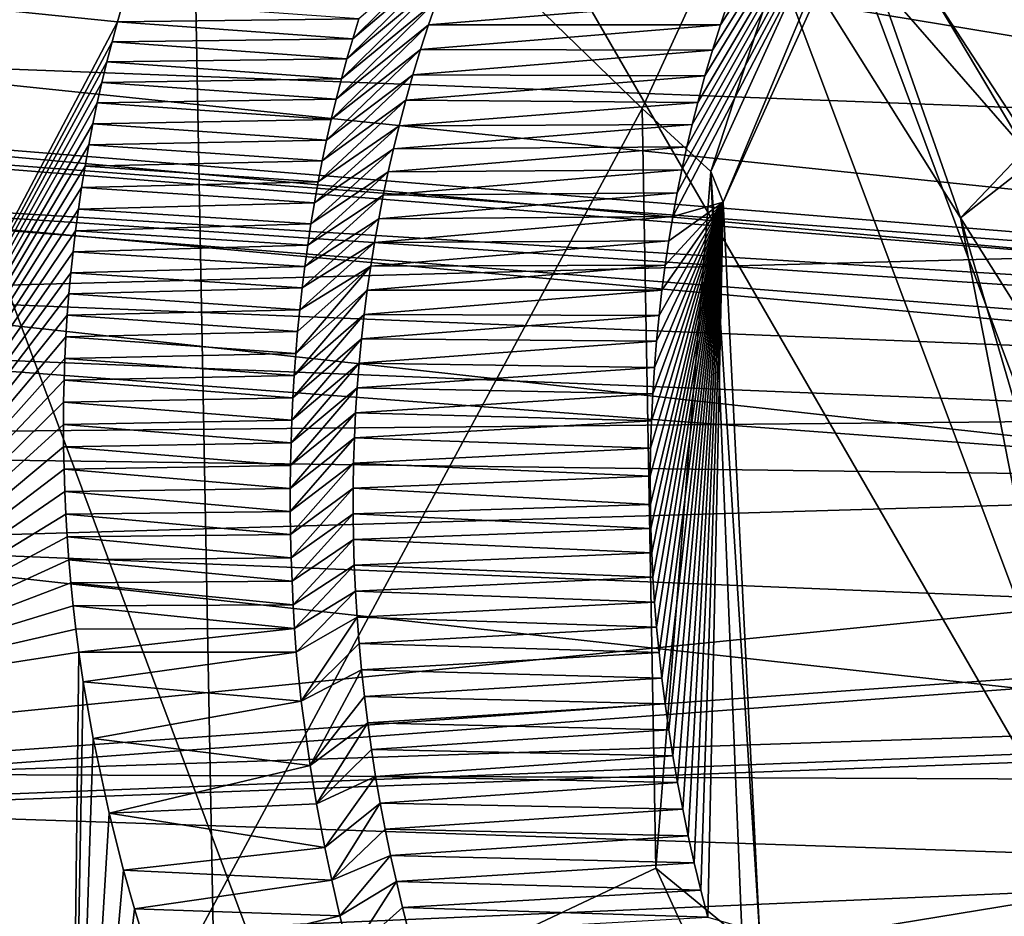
# Model space of a CAD drawing. Header units: metres. Extents: x -150 to 307, y -550 to 84.
# Tile 434 of 656: x 188.22 to 189.67, y 20.77 to 22.09. Entities that reach past the tile are written whole.
import ezdxf

# ---------------------------------------------------------------- set-up
doc = ezdxf.new("R2010")
doc.units = ezdxf.units.M
doc.layers.add('solid_26006363', color=7, linetype='CONTINUOUS')

msp = doc.modelspace()

# ---------------------------------------------------------------- linework, layer by layer
at = {"layer": 'solid_26006363'}
for points in [[(194.786896, 17.972216, 912.335938), (185.636642, 32.029537, 901.181458), (191.749893, 36.108906, 906.628174)], [(191.723465, 15.818817, 909.606506), (180.753494, 25.859917, 896.954285), (185.636642, 32.029537, 901.181458)], [(194.786896, 17.972216, 912.335938), (191.723465, 15.818817, 909.606506), (185.636642, 32.029537, 901.181458)], [(186.183899, 27.089844, 878.629822), (190.250336, 20.048107, 880.31073), (187.023239, 28.689354, 879.487061)], [(190.109253, 23.060654, 880.66748), (187.023239, 28.689354, 879.487061), (190.250336, 20.048107, 880.31073)], [(188.463837, 22.901747, 908.308228), (184.543686, 27.26539, 903.988281), (184.930023, 20.402122, 905.315735)], [(186.183899, 27.089844, 878.629822), (189.440094, 18.377512, 879.483643), (190.250336, 20.048107, 880.31073)], [(187.989471, 20.977989, 878.834778), (189.440094, 18.377512, 879.483643), (186.183899, 27.089844, 878.629822)], [(189.270172, 26.170961, 878.739319), (191.168488, 22.554396, 879.487854), (191.464935, 19.865778, 879.301697)], [(189.374481, 23.009598, 878.282227), (189.270172, 26.170961, 878.739319), (191.464935, 19.865778, 879.301697)], [(189.133835, 12.746095, 907.299255), (181.84285, 19.517756, 899.064392), (180.753494, 25.859917, 896.954285)], [(191.723465, 15.818817, 909.606506), (189.133835, 12.746095, 907.299255), (180.753494, 25.859917, 896.954285)], [(186.240326, 24.769381, 870.417603), (188.321838, 20.444586, 871.034668), (184.185074, 23.465725, 868.890076)], [(189.137253, 21.960405, 871.836487), (188.321838, 20.444586, 871.034668), (186.240326, 24.769381, 870.417603)], [(189.585205, 22.93392, 872.300964), (189.137253, 21.960405, 871.836487), (186.240326, 24.769381, 870.417603)], [(188.321838, 20.444586, 871.034668), (186.786972, 18.07247, 869.603333), (184.185074, 23.465725, 868.890076)], [(188.463837, 22.901747, 908.308228), (188.67836, 11.459098, 909.62439), (192.022217, 23.395798, 911.506104)], [(188.67836, 11.459098, 909.62439), (191.983353, 11.708065, 912.601074), (192.022217, 23.395798, 911.506104)], [(189.13118, 23.125561, 875.061523), (187.84581, 22.032446, 874.004639), (188.681396, 22.73984, 874.690002)], [(189.13118, 23.125561, 875.061523), (189.033325, 23.11701, 874.993042), (187.84581, 22.032446, 874.004639)], [(189.033325, 23.11701, 874.993042), (188.922531, 23.097872, 874.914001), (187.84581, 22.032446, 874.004639)], [(188.922531, 23.097872, 874.914001), (188.797562, 23.064043, 874.822998), (187.84581, 22.032446, 874.004639)], [(188.797562, 23.064043, 874.822998), (187.9776, 22.349081, 874.146606), (187.84581, 22.032446, 874.004639)], [(189.796494, 22.400614, 878.482666), (189.374481, 23.009598, 878.282227), (191.464935, 19.865778, 879.301697)], [(189.23851, 21.86775, 871.951294), (189.137253, 21.960405, 871.836487), (189.585205, 22.93392, 872.300964)], [(189.670959, 22.816437, 872.405823), (189.23851, 21.86775, 871.951294), (189.585205, 22.93392, 872.300964)], [(188.463837, 22.901747, 908.308228), (184.930023, 20.402122, 905.315735), (185.202988, 13.583079, 906.254822)], [(188.463837, 22.901747, 908.308228), (185.202988, 13.583079, 906.254822), (188.67836, 11.459098, 909.62439)], [(189.136292, 22.549051, 877.531433), (189.15979, 22.810457, 878.003723), (189.702667, 21.899725, 878.218323)], [(189.702667, 21.899725, 878.218323), (189.15979, 22.810457, 878.003723), (189.796494, 22.400614, 878.482666)], [(189.257065, 21.822248, 872.098572), (189.23851, 21.86775, 871.951294), (189.670959, 22.816437, 872.405823)], [(189.666046, 22.727116, 872.532715), (189.257065, 21.822248, 872.098572), (189.670959, 22.816437, 872.405823)], [(188.681396, 22.73984, 874.690002), (188.108765, 22.0534, 874.186523), (187.18602, 22.508881, 875.724487)], [(187.770554, 21.688688, 873.896606), (188.108765, 22.0534, 874.186523), (188.681396, 22.73984, 874.690002)], [(187.84581, 22.032446, 874.004639), (187.770554, 21.688688, 873.896606), (188.681396, 22.73984, 874.690002)], [(189.1828, 21.800932, 872.261353), (189.257065, 21.822248, 872.098572), (189.666046, 22.727116, 872.532715)], [(189.189209, 21.83585, 872.272034), (189.1828, 21.800932, 872.261353), (189.666046, 22.727116, 872.532715)], [(189.196106, 21.870157, 872.282898), (189.189209, 21.83585, 872.272034), (189.666046, 22.727116, 872.532715)], [(189.203445, 21.903854, 872.294006), (189.196106, 21.870157, 872.282898), (189.666046, 22.727116, 872.532715)], [(189.211227, 21.936939, 872.305237), (189.203445, 21.903854, 872.294006), (189.666046, 22.727116, 872.532715)], [(189.219421, 21.969414, 872.316589), (189.211227, 21.936939, 872.305237), (189.666046, 22.727116, 872.532715)], [(189.230026, 22.008543, 872.330811), (189.219421, 21.969414, 872.316589), (189.666046, 22.727116, 872.532715)], [(189.241196, 22.046743, 872.345154), (189.230026, 22.008543, 872.330811), (189.666046, 22.727116, 872.532715)], [(189.252884, 22.084021, 872.359741), (189.241196, 22.046743, 872.345154), (189.666046, 22.727116, 872.532715)], [(189.26506, 22.12038, 872.374451), (189.252884, 22.084021, 872.359741), (189.666046, 22.727116, 872.532715)], [(189.136292, 22.549051, 877.531433), (189.702667, 21.899725, 878.218323), (189.606934, 21.799042, 877.696167)], [(189.136292, 22.549051, 877.531433), (189.606934, 21.799042, 877.696167), (189.405594, 22.37542, 877.105713)], [(189.606934, 21.799042, 877.696167), (189.722107, 21.889111, 877.210571), (189.405594, 22.37542, 877.105713)], [(190.385666, 22.26572, 875.792542), (189.405594, 22.37542, 877.105713), (189.722107, 21.889111, 877.210571)], [(190.517471, 21.929794, 871.469116), (187.84581, 22.032446, 874.004639), (187.9776, 22.349081, 874.146606)], [(190.580658, 22.083094, 871.534546), (190.517471, 21.929794, 871.469116), (187.9776, 22.349081, 874.146606)], [(190.726288, 22.327648, 871.671875), (190.580658, 22.083094, 871.534546), (187.9776, 22.349081, 874.146606)], [(188.71022, 22.063383, 872.783325), (188.861816, 22.192112, 872.907288), (188.876389, 22.22751, 872.923035)], [(188.719131, 22.092636, 872.794189), (188.71022, 22.063383, 872.783325), (188.876389, 22.22751, 872.923035)], [(188.701721, 22.033901, 872.772705), (188.847931, 22.156391, 872.891968), (188.861816, 22.192112, 872.907288)], [(188.71022, 22.063383, 872.783325), (188.701721, 22.033901, 872.772705), (188.861816, 22.192112, 872.907288)], [(188.693619, 22.004196, 872.762329), (188.834763, 22.120481, 872.877136), (188.847931, 22.156391, 872.891968)], [(188.701721, 22.033901, 872.772705), (188.693619, 22.004196, 872.762329), (188.847931, 22.156391, 872.891968)], [(187.917557, 22.134352, 873.448792), (187.833557, 21.084726, 873.198303), (188.36322, 22.088457, 873.169067)], [(187.917557, 22.134352, 873.448792), (188.36322, 22.088457, 873.169067), (188.371689, 22.117659, 873.180847)], [(188.36322, 22.088457, 873.169067), (188.719131, 22.092636, 872.794189), (188.371689, 22.117659, 873.180847)], [(188.685928, 21.97427, 872.752136), (188.82225, 22.084209, 872.862671), (188.834763, 22.120481, 872.877136)], [(188.693619, 22.004196, 872.762329), (188.685928, 21.97427, 872.752136), (188.834763, 22.120481, 872.877136)], [(188.834763, 22.120481, 872.877136), (188.82225, 22.084209, 872.862671), (189.26506, 22.12038, 872.374451)], [(188.82225, 22.084209, 872.862671), (189.252884, 22.084021, 872.359741), (189.26506, 22.12038, 872.374451)], [(188.355148, 22.058954, 873.15741), (188.36322, 22.088457, 873.169067), (187.833557, 21.084726, 873.198303)], [(188.355148, 22.058954, 873.15741), (188.71022, 22.063383, 872.783325), (188.36322, 22.088457, 873.169067)], [(188.36322, 22.088457, 873.169067), (188.71022, 22.063383, 872.783325), (188.719131, 22.092636, 872.794189)], [(188.678635, 21.94413, 872.742249), (188.810364, 22.047493, 872.848572), (188.82225, 22.084209, 872.862671)], [(188.685928, 21.97427, 872.752136), (188.678635, 21.94413, 872.742249), (188.82225, 22.084209, 872.862671)], [(188.82225, 22.084209, 872.862671), (188.810364, 22.047493, 872.848572), (189.252884, 22.084021, 872.359741)], [(188.810364, 22.047493, 872.848572), (189.241196, 22.046743, 872.345154), (189.252884, 22.084021, 872.359741)], [(188.347473, 22.029146, 873.145996), (188.355148, 22.058954, 873.15741), (187.833557, 21.084726, 873.198303)], [(188.347473, 22.029146, 873.145996), (188.701721, 22.033901, 872.772705), (188.355148, 22.058954, 873.15741)], [(188.355148, 22.058954, 873.15741), (188.701721, 22.033901, 872.772705), (188.71022, 22.063383, 872.783325)], [(188.671768, 21.913778, 872.732605), (188.799103, 22.010357, 872.834839), (188.810364, 22.047493, 872.848572)], [(188.678635, 21.94413, 872.742249), (188.671768, 21.913778, 872.732605), (188.810364, 22.047493, 872.848572)], [(188.810364, 22.047493, 872.848572), (188.799103, 22.010357, 872.834839), (189.241196, 22.046743, 872.345154)], [(188.799103, 22.010357, 872.834839), (189.230026, 22.008543, 872.330811), (189.241196, 22.046743, 872.345154)], [(190.466995, 21.759724, 871.410828), (187.770554, 21.688688, 873.896606), (187.84581, 22.032446, 874.004639)], [(188.34021, 21.999039, 873.134705), (188.347473, 22.029146, 873.145996), (187.833557, 21.084726, 873.198303)], [(190.517471, 21.929794, 871.469116), (190.466995, 21.759724, 871.410828), (187.84581, 22.032446, 874.004639)], [(188.34021, 21.999039, 873.134705), (188.693619, 22.004196, 872.762329), (188.347473, 22.029146, 873.145996)], [(188.347473, 22.029146, 873.145996), (188.693619, 22.004196, 872.762329), (188.701721, 22.033901, 872.772705)], [(188.333359, 21.96863, 873.123596), (188.34021, 21.999039, 873.134705), (187.833557, 21.084726, 873.198303)], [(188.333359, 21.96863, 873.123596), (188.685928, 21.97427, 872.752136), (188.34021, 21.999039, 873.134705)], [(188.34021, 21.999039, 873.134705), (188.685928, 21.97427, 872.752136), (188.693619, 22.004196, 872.762329)], [(188.665314, 21.883219, 872.723145), (188.788498, 21.972828, 872.821411), (188.799103, 22.010357, 872.834839)], [(188.671768, 21.913778, 872.732605), (188.665314, 21.883219, 872.723145), (188.799103, 22.010357, 872.834839)], [(188.799103, 22.010357, 872.834839), (188.788498, 21.972828, 872.821411), (189.230026, 22.008543, 872.330811)], [(188.788498, 21.972828, 872.821411), (189.219421, 21.969414, 872.316589), (189.230026, 22.008543, 872.330811)], [(191.689835, 21.592093, 872.2146), (186.825394, 21.980879, 878.185974), (186.640244, 21.902527, 878.046143)], [(191.81337, 21.60519, 872.324707), (187.212692, 21.979443, 878.452881), (186.825394, 21.980879, 878.185974)], [(191.81337, 21.60519, 872.324707), (186.825394, 21.980879, 878.185974), (191.689835, 21.592093, 872.2146)], [(191.936584, 21.549231, 872.434448), (187.495773, 21.845873, 878.627441), (187.212692, 21.979443, 878.452881)], [(191.936584, 21.549231, 872.434448), (187.212692, 21.979443, 878.452881), (191.81337, 21.60519, 872.324707)], [(188.326935, 21.937923, 873.112671), (188.333359, 21.96863, 873.123596), (187.833557, 21.084726, 873.198303)], [(188.326935, 21.937923, 873.112671), (188.678635, 21.94413, 872.742249), (188.333359, 21.96863, 873.123596)], [(188.333359, 21.96863, 873.123596), (188.678635, 21.94413, 872.742249), (188.685928, 21.97427, 872.752136)], [(188.659302, 21.852459, 872.713989), (188.778534, 21.93494, 872.808411), (188.788498, 21.972828, 872.821411)], [(188.665314, 21.883219, 872.723145), (188.659302, 21.852459, 872.713989), (188.788498, 21.972828, 872.821411)], [(188.788498, 21.972828, 872.821411), (188.778534, 21.93494, 872.808411), (189.219421, 21.969414, 872.316589)], [(188.778534, 21.93494, 872.808411), (189.211227, 21.936939, 872.305237), (189.219421, 21.969414, 872.316589)], [(189.137253, 21.960405, 871.836487), (189.157654, 20.839546, 871.666748), (188.321838, 20.444586, 871.034668)], [(189.23851, 21.86775, 871.951294), (189.157654, 20.839546, 871.666748), (189.137253, 21.960405, 871.836487)], [(188.326935, 21.937923, 873.112671), (188.671768, 21.913778, 872.732605), (188.678635, 21.94413, 872.742249)], [(188.320923, 21.906921, 873.101929), (188.326935, 21.937923, 873.112671), (187.833557, 21.084726, 873.198303)], [(188.320923, 21.906921, 873.101929), (188.671768, 21.913778, 872.732605), (188.326935, 21.937923, 873.112671)], [(188.653702, 21.821499, 872.705139), (188.770248, 21.900988, 872.797241), (188.778534, 21.93494, 872.808411)], [(188.659302, 21.852459, 872.713989), (188.653702, 21.821499, 872.705139), (188.778534, 21.93494, 872.808411)], [(188.770248, 21.900988, 872.797241), (189.203445, 21.903854, 872.294006), (189.211227, 21.936939, 872.305237)], [(188.778534, 21.93494, 872.808411), (188.770248, 21.900988, 872.797241), (189.211227, 21.936939, 872.305237)], [(188.320923, 21.906921, 873.101929), (188.665314, 21.883219, 872.723145), (188.671768, 21.913778, 872.732605)], [(191.580093, 21.515879, 872.116821), (186.640244, 21.902527, 878.046143), (186.281372, 21.466637, 877.729004)], [(191.689835, 21.592093, 872.2146), (186.640244, 21.902527, 878.046143), (191.580093, 21.515879, 872.116821)], [(188.315338, 21.875624, 873.091309), (188.320923, 21.906921, 873.101929), (187.833557, 21.084726, 873.198303)], [(188.315338, 21.875624, 873.091309), (188.665314, 21.883219, 872.723145), (188.320923, 21.906921, 873.101929)], [(188.648544, 21.790346, 872.696472), (188.762482, 21.8668, 872.786316), (188.770248, 21.900988, 872.797241)], [(188.653702, 21.821499, 872.705139), (188.648544, 21.790346, 872.696472), (188.770248, 21.900988, 872.797241)], [(188.762482, 21.8668, 872.786316), (189.196106, 21.870157, 872.282898), (189.203445, 21.903854, 872.294006)], [(188.770248, 21.900988, 872.797241), (188.762482, 21.8668, 872.786316), (189.203445, 21.903854, 872.294006)], [(189.606934, 21.799042, 877.696167), (189.702667, 21.899725, 878.218323), (189.884216, 20.851416, 878.163696)], [(188.315338, 21.875624, 873.091309), (188.659302, 21.852459, 872.713989), (188.665314, 21.883219, 872.723145)], [(189.606934, 21.799042, 877.696167), (189.903534, 21.328449, 877.213806), (189.722107, 21.889111, 877.210571)], [(188.310196, 21.844032, 873.080933), (188.315338, 21.875624, 873.091309), (187.833557, 21.084726, 873.198303)], [(188.310196, 21.844032, 873.080933), (188.659302, 21.852459, 872.713989), (188.315338, 21.875624, 873.091309)], [(188.643799, 21.758984, 872.68811), (188.755264, 21.832392, 872.775757), (188.762482, 21.8668, 872.786316)], [(188.648544, 21.790346, 872.696472), (188.643799, 21.758984, 872.68811), (188.762482, 21.8668, 872.786316)], [(188.755264, 21.832392, 872.775757), (189.189209, 21.83585, 872.272034), (189.196106, 21.870157, 872.282898)], [(188.762482, 21.8668, 872.786316), (188.755264, 21.832392, 872.775757), (189.196106, 21.870157, 872.282898)], [(189.23851, 21.86775, 871.951294), (189.284775, 20.73469, 871.784668), (189.157654, 20.839546, 871.666748)], [(189.310699, 20.744852, 871.937378), (189.284775, 20.73469, 871.784668), (189.23851, 21.86775, 871.951294)], [(189.257065, 21.822248, 872.098572), (189.310699, 20.744852, 871.937378), (189.23851, 21.86775, 871.951294)], [(188.310196, 21.844032, 873.080933), (188.653702, 21.821499, 872.705139), (188.659302, 21.852459, 872.713989)], [(192.033295, 21.433649, 872.52063), (187.740067, 21.60745, 878.759399), (187.495773, 21.845873, 878.627441)], [(192.033295, 21.433649, 872.52063), (187.495773, 21.845873, 878.627441), (191.936584, 21.549231, 872.434448)], [(188.305496, 21.812149, 873.07074), (188.310196, 21.844032, 873.080933), (187.833557, 21.084726, 873.198303)], [(188.305496, 21.812149, 873.07074), (188.653702, 21.821499, 872.705139), (188.310196, 21.844032, 873.080933)], [(188.639465, 21.727407, 872.679932), (188.748581, 21.797754, 872.765503), (188.755264, 21.832392, 872.775757)], [(188.643799, 21.758984, 872.68811), (188.639465, 21.727407, 872.679932), (188.755264, 21.832392, 872.775757)], [(188.748581, 21.797754, 872.765503), (189.1828, 21.800932, 872.261353), (189.189209, 21.83585, 872.272034)], [(188.755264, 21.832392, 872.775757), (188.748581, 21.797754, 872.765503), (189.189209, 21.83585, 872.272034)], [(189.149216, 21.417973, 872.168274), (189.149414, 21.376339, 872.160706), (189.257065, 21.822248, 872.098572)], [(189.14975, 21.459013, 872.17627), (189.149216, 21.417973, 872.168274), (189.257065, 21.822248, 872.098572)], [(189.149414, 21.376339, 872.160706), (189.150146, 21.340837, 872.154602), (189.257065, 21.822248, 872.098572)], [(189.150955, 21.499447, 872.18457), (189.14975, 21.459013, 872.17627), (189.257065, 21.822248, 872.098572)], [(189.150146, 21.340837, 872.154602), (189.151428, 21.304943, 872.148804), (189.257065, 21.822248, 872.098572)], [(189.152832, 21.539267, 872.193176), (189.150955, 21.499447, 872.18457), (189.257065, 21.822248, 872.098572)], [(189.151428, 21.304943, 872.148804), (189.153244, 21.268669, 872.143311), (189.257065, 21.822248, 872.098572)], [(189.155365, 21.578485, 872.202087), (189.152832, 21.539267, 872.193176), (189.257065, 21.822248, 872.098572)], [(189.153244, 21.268669, 872.143311), (189.155655, 21.232031, 872.138062), (189.257065, 21.822248, 872.098572)], [(189.158508, 21.617096, 872.211365), (189.155365, 21.578485, 872.202087), (189.257065, 21.822248, 872.098572)], [(189.155655, 21.232031, 872.138062), (189.15863, 21.19504, 872.133179), (189.257065, 21.822248, 872.098572)], [(189.162262, 21.655094, 872.220825), (189.158508, 21.617096, 872.211365), (189.257065, 21.822248, 872.098572)], [(189.15863, 21.19504, 872.133179), (189.162201, 21.157711, 872.128601), (189.257065, 21.822248, 872.098572)], [(189.162201, 21.157711, 872.128601), (189.166397, 21.120054, 872.12439), (189.257065, 21.822248, 872.098572)], [(189.16658, 21.69248, 872.230591), (189.162262, 21.655094, 872.220825), (189.257065, 21.822248, 872.098572)], [(189.166397, 21.120054, 872.12439), (189.171204, 21.082047, 872.120544), (189.257065, 21.822248, 872.098572)], [(189.171463, 21.729248, 872.240662), (189.16658, 21.69248, 872.230591), (189.257065, 21.822248, 872.098572)], [(189.171204, 21.082047, 872.120544), (189.176682, 21.043695, 872.117004), (189.257065, 21.822248, 872.098572)], [(189.17688, 21.7654, 872.250916), (189.171463, 21.729248, 872.240662), (189.257065, 21.822248, 872.098572)], [(189.176682, 21.043695, 872.117004), (189.1828, 21.005016, 872.113892), (189.257065, 21.822248, 872.098572)], [(189.1828, 21.800932, 872.261353), (189.17688, 21.7654, 872.250916), (189.257065, 21.822248, 872.098572)], [(189.1828, 21.005016, 872.113892), (189.189606, 20.966022, 872.111145), (189.257065, 21.822248, 872.098572)], [(189.189606, 20.966022, 872.111145), (189.197113, 20.926731, 872.108826), (189.257065, 21.822248, 872.098572)], [(189.197113, 20.926731, 872.108826), (189.205322, 20.887156, 872.106873), (189.257065, 21.822248, 872.098572)], [(189.205322, 20.887156, 872.106873), (189.214249, 20.847313, 872.105408), (189.257065, 21.822248, 872.098572)], [(189.214249, 20.847313, 872.105408), (189.223938, 20.807219, 872.104431), (189.257065, 21.822248, 872.098572)], [(189.223938, 20.807219, 872.104431), (189.23436, 20.766891, 872.103821), (189.257065, 21.822248, 872.098572)], [(189.23436, 20.766891, 872.103821), (189.310699, 20.744852, 871.937378), (189.257065, 21.822248, 872.098572)], [(188.301224, 21.77997, 873.06073), (188.305496, 21.812149, 873.07074), (187.833557, 21.084726, 873.198303)], [(188.301224, 21.77997, 873.06073), (188.648544, 21.790346, 872.696472), (188.305496, 21.812149, 873.07074)], [(188.305496, 21.812149, 873.07074), (188.648544, 21.790346, 872.696472), (188.653702, 21.821499, 872.705139)], [(188.635513, 21.695618, 872.672058), (188.742416, 21.762873, 872.755615), (188.748581, 21.797754, 872.765503)], [(188.639465, 21.727407, 872.679932), (188.635513, 21.695618, 872.672058), (188.748581, 21.797754, 872.765503)], [(188.742416, 21.762873, 872.755615), (189.17688, 21.7654, 872.250916), (189.1828, 21.800932, 872.261353)], [(188.748581, 21.797754, 872.765503), (188.742416, 21.762873, 872.755615), (189.1828, 21.800932, 872.261353)], [(189.606934, 21.799042, 877.696167), (189.884216, 20.851416, 878.163696), (189.7771, 20.927845, 877.639587)], [(189.606934, 21.799042, 877.696167), (189.7771, 20.927845, 877.639587), (189.903534, 21.328449, 877.213806)], [(188.297592, 21.74921, 873.051392), (188.301224, 21.77997, 873.06073), (187.833557, 21.084726, 873.198303)], [(188.297592, 21.74921, 873.051392), (188.643799, 21.758984, 872.68811), (188.301224, 21.77997, 873.06073)], [(188.301224, 21.77997, 873.06073), (188.643799, 21.758984, 872.68811), (188.648544, 21.790346, 872.696472)], [(188.736801, 21.727741, 872.746033), (189.171463, 21.729248, 872.240662), (189.17688, 21.7654, 872.250916)], [(188.742416, 21.762873, 872.755615), (188.736801, 21.727741, 872.746033), (189.17688, 21.7654, 872.250916)], [(190.466995, 21.759724, 871.410828), (190.432938, 21.58098, 871.363647), (187.770554, 21.688688, 873.896606)], [(188.297592, 21.74921, 873.051392), (188.639465, 21.727407, 872.679932), (188.643799, 21.758984, 872.68811)], [(188.631989, 21.663614, 872.664368), (188.736801, 21.727741, 872.746033), (188.742416, 21.762873, 872.755615)], [(188.635513, 21.695618, 872.672058), (188.631989, 21.663614, 872.664368), (188.742416, 21.762873, 872.755615)], [(188.294357, 21.718187, 873.042297), (188.297592, 21.74921, 873.051392), (187.833557, 21.084726, 873.198303)], [(188.294357, 21.718187, 873.042297), (188.639465, 21.727407, 872.679932), (188.297592, 21.74921, 873.051392)], [(188.294357, 21.718187, 873.042297), (188.635513, 21.695618, 872.672058), (188.639465, 21.727407, 872.679932)], [(188.626114, 21.598967, 872.64978), (188.73172, 21.69235, 872.736755), (188.736801, 21.727741, 872.746033)], [(188.628845, 21.631397, 872.656982), (188.626114, 21.598967, 872.64978), (188.736801, 21.727741, 872.746033)], [(188.631989, 21.663614, 872.664368), (188.628845, 21.631397, 872.656982), (188.736801, 21.727741, 872.746033)], [(188.73172, 21.69235, 872.736755), (189.16658, 21.69248, 872.230591), (189.171463, 21.729248, 872.240662)], [(188.736801, 21.727741, 872.746033), (188.73172, 21.69235, 872.736755), (189.171463, 21.729248, 872.240662)], [(188.291534, 21.686911, 873.033325), (188.294357, 21.718187, 873.042297), (187.833557, 21.084726, 873.198303)], [(188.291534, 21.686911, 873.033325), (188.635513, 21.695618, 872.672058), (188.294357, 21.718187, 873.042297)], [(188.291534, 21.686911, 873.033325), (188.631989, 21.663614, 872.664368), (188.635513, 21.695618, 872.672058)], [(188.623779, 21.566324, 872.642822), (188.727188, 21.656693, 872.727844), (188.73172, 21.69235, 872.736755)], [(188.626114, 21.598967, 872.64978), (188.623779, 21.566324, 872.642822), (188.73172, 21.69235, 872.736755)], [(188.727188, 21.656693, 872.727844), (189.162262, 21.655094, 872.220825), (189.16658, 21.69248, 872.230591)], [(188.73172, 21.69235, 872.736755), (188.727188, 21.656693, 872.727844), (189.16658, 21.69248, 872.230591)], [(190.416153, 21.396961, 871.328369), (187.753006, 21.318657, 873.823547), (187.770554, 21.688688, 873.896606)], [(190.432938, 21.58098, 871.363647), (190.416153, 21.396961, 871.328369), (187.770554, 21.688688, 873.896606)], [(188.289124, 21.655384, 873.024597), (188.291534, 21.686911, 873.033325), (187.833557, 21.084726, 873.198303)], [(188.289124, 21.655384, 873.024597), (188.631989, 21.663614, 872.664368), (188.291534, 21.686911, 873.033325)], [(188.289124, 21.655384, 873.024597), (188.628845, 21.631397, 872.656982), (188.631989, 21.663614, 872.664368)], [(188.287125, 21.623617, 873.015991), (188.289124, 21.655384, 873.024597), (187.833557, 21.084726, 873.198303)], [(188.287125, 21.623617, 873.015991), (188.628845, 21.631397, 872.656982), (188.289124, 21.655384, 873.024597)], [(188.621857, 21.533468, 872.636108), (188.723175, 21.620758, 872.719238), (188.727188, 21.656693, 872.727844)], [(188.623779, 21.566324, 872.642822), (188.621857, 21.533468, 872.636108), (188.727188, 21.656693, 872.727844)], [(188.727188, 21.656693, 872.727844), (188.723175, 21.620758, 872.719238), (189.162262, 21.655094, 872.220825)], [(188.723175, 21.620758, 872.719238), (189.158508, 21.617096, 872.211365), (189.162262, 21.655094, 872.220825)], [(188.285553, 21.591618, 873.007629), (188.287125, 21.623617, 873.015991), (187.833557, 21.084726, 873.198303)], [(188.285553, 21.591618, 873.007629), (188.626114, 21.598967, 872.64978), (188.287125, 21.623617, 873.015991)], [(188.287125, 21.623617, 873.015991), (188.626114, 21.598967, 872.64978), (188.628845, 21.631397, 872.656982)], [(188.620316, 21.500401, 872.629639), (188.719727, 21.584541, 872.710938), (188.723175, 21.620758, 872.719238)], [(188.621857, 21.533468, 872.636108), (188.620316, 21.500401, 872.629639), (188.723175, 21.620758, 872.719238)], [(188.723175, 21.620758, 872.719238), (188.719727, 21.584541, 872.710938), (189.158508, 21.617096, 872.211365)], [(192.08606, 21.282188, 872.567627), (187.989471, 20.977989, 878.834778), (187.740067, 21.60745, 878.759399)], [(192.08606, 21.282188, 872.567627), (187.740067, 21.60745, 878.759399), (192.033295, 21.433649, 872.52063)], [(188.719727, 21.584541, 872.710938), (189.155365, 21.578485, 872.202087), (189.158508, 21.617096, 872.211365)], [(188.284409, 21.559391, 872.999512), (188.285553, 21.591618, 873.007629), (187.833557, 21.084726, 873.198303)], [(188.284409, 21.559391, 872.999512), (188.623779, 21.566324, 872.642822), (188.285553, 21.591618, 873.007629)], [(188.285553, 21.591618, 873.007629), (188.623779, 21.566324, 872.642822), (188.626114, 21.598967, 872.64978)], [(188.619171, 21.467119, 872.623413), (188.716827, 21.548079, 872.703003), (188.719727, 21.584541, 872.710938)], [(188.620316, 21.500401, 872.629639), (188.619171, 21.467119, 872.623413), (188.719727, 21.584541, 872.710938)], [(188.719727, 21.584541, 872.710938), (188.716827, 21.548079, 872.703003), (189.155365, 21.578485, 872.202087)], [(188.716827, 21.548079, 872.703003), (189.152832, 21.539267, 872.193176), (189.155365, 21.578485, 872.202087)], [(188.284409, 21.559391, 872.999512), (188.621857, 21.533468, 872.636108), (188.623779, 21.566324, 872.642822)], [(188.283707, 21.526947, 872.991516), (188.284409, 21.559391, 872.999512), (187.833557, 21.084726, 873.198303)], [(188.283707, 21.526947, 872.991516), (188.621857, 21.533468, 872.636108), (188.284409, 21.559391, 872.999512)], [(188.618439, 21.433626, 872.617371), (188.714493, 21.511395, 872.695374), (188.716827, 21.548079, 872.703003)], [(188.619171, 21.467119, 872.623413), (188.618439, 21.433626, 872.617371), (188.716827, 21.548079, 872.703003)], [(188.716827, 21.548079, 872.703003), (188.714493, 21.511395, 872.695374), (189.152832, 21.539267, 872.193176)], [(188.283707, 21.526947, 872.991516), (188.620316, 21.500401, 872.629639), (188.621857, 21.533468, 872.636108)], [(188.714493, 21.511395, 872.695374), (189.150955, 21.499447, 872.18457), (189.152832, 21.539267, 872.193176)], [(188.283432, 21.494291, 872.983765), (188.283707, 21.526947, 872.991516), (187.833557, 21.084726, 873.198303)], [(188.283432, 21.494291, 872.983765), (188.620316, 21.500401, 872.629639), (188.283707, 21.526947, 872.991516)], [(191.580093, 21.515879, 872.116821), (186.281372, 21.466637, 877.729004), (191.500244, 21.398085, 872.045715)], [(188.618103, 21.399921, 872.611633), (188.712723, 21.474483, 872.68811), (188.714493, 21.511395, 872.695374)], [(188.618439, 21.433626, 872.617371), (188.618103, 21.399921, 872.611633), (188.714493, 21.511395, 872.695374)], [(188.714493, 21.511395, 872.695374), (188.712723, 21.474483, 872.68811), (189.150955, 21.499447, 872.18457)], [(188.283615, 21.461435, 872.976257), (188.283432, 21.494291, 872.983765), (187.833557, 21.084726, 873.198303)], [(188.283432, 21.494291, 872.983765), (188.619171, 21.467119, 872.623413), (188.620316, 21.500401, 872.629639)], [(188.283615, 21.461435, 872.976257), (188.619171, 21.467119, 872.623413), (188.283432, 21.494291, 872.983765)], [(188.712723, 21.474483, 872.68811), (189.14975, 21.459013, 872.17627), (189.150955, 21.499447, 872.18457)], [(188.618103, 21.399921, 872.611633), (188.618149, 21.366003, 872.60614), (188.712723, 21.474483, 872.68811)], [(188.618149, 21.366003, 872.60614), (188.711517, 21.437346, 872.681213), (188.712723, 21.474483, 872.68811)], [(188.712723, 21.474483, 872.68811), (188.711517, 21.437346, 872.681213), (189.14975, 21.459013, 872.17627)], [(191.500244, 21.398085, 872.045715), (186.281372, 21.466637, 877.729004), (186.209396, 20.87059, 877.582581)], [(188.284241, 21.428383, 872.968994), (188.283615, 21.461435, 872.976257), (187.833557, 21.084726, 873.198303)], [(188.283615, 21.461435, 872.976257), (188.618439, 21.433626, 872.617371), (188.619171, 21.467119, 872.623413)], [(188.284241, 21.428383, 872.968994), (188.618439, 21.433626, 872.617371), (188.283615, 21.461435, 872.976257)], [(188.711517, 21.437346, 872.681213), (189.149216, 21.417973, 872.168274), (189.14975, 21.459013, 872.17627)], [(188.284241, 21.428383, 872.968994), (188.618103, 21.399921, 872.611633), (188.618439, 21.433626, 872.617371)], [(188.618149, 21.366003, 872.60614), (188.618607, 21.331875, 872.60083), (188.711517, 21.437346, 872.681213)], [(188.618607, 21.331875, 872.60083), (188.710892, 21.399975, 872.674683), (188.711517, 21.437346, 872.681213)], [(188.711517, 21.437346, 872.681213), (188.710892, 21.399975, 872.674683), (189.149216, 21.417973, 872.168274)], [(188.285324, 21.395147, 872.961914), (188.284241, 21.428383, 872.968994), (187.833557, 21.084726, 873.198303)], [(188.285324, 21.395147, 872.961914), (188.618103, 21.399921, 872.611633), (188.284241, 21.428383, 872.968994)], [(188.710892, 21.399975, 872.674683), (189.149414, 21.376339, 872.160706), (189.149216, 21.417973, 872.168274)], [(191.500244, 21.398085, 872.045715), (186.209396, 20.87059, 877.582581), (191.461456, 21.24593, 872.011108)], [(190.416153, 21.396961, 871.328369), (190.416809, 21.210236, 871.305603), (187.753006, 21.318657, 873.823547)], [(188.28688, 21.361734, 872.955078), (188.285324, 21.395147, 872.961914), (187.833557, 21.084726, 873.198303)], [(188.285324, 21.395147, 872.961914), (188.618149, 21.366003, 872.60614), (188.618103, 21.399921, 872.611633)], [(188.28688, 21.361734, 872.955078), (188.618149, 21.366003, 872.60614), (188.285324, 21.395147, 872.961914)], [(188.618607, 21.331875, 872.60083), (188.619446, 21.297533, 872.595764), (188.710892, 21.399975, 872.674683)], [(188.619446, 21.297533, 872.595764), (188.710846, 21.36237, 872.668518), (188.710892, 21.399975, 872.674683)], [(188.710892, 21.399975, 872.674683), (188.710846, 21.36237, 872.668518), (189.149414, 21.376339, 872.160706)], [(188.710846, 21.36237, 872.668518), (189.150146, 21.340837, 872.154602), (189.149414, 21.376339, 872.160706)], [(188.288895, 21.328154, 872.948486), (188.28688, 21.361734, 872.955078), (187.833557, 21.084726, 873.198303)], [(188.28688, 21.361734, 872.955078), (188.618607, 21.331875, 872.60083), (188.618149, 21.366003, 872.60614)], [(188.288895, 21.328154, 872.948486), (188.618607, 21.331875, 872.60083), (188.28688, 21.361734, 872.955078)], [(188.619446, 21.297533, 872.595764), (188.620682, 21.26298, 872.590942), (188.710846, 21.36237, 872.668518)], [(188.620682, 21.26298, 872.590942), (188.711395, 21.324526, 872.662659), (188.710846, 21.36237, 872.668518)], [(188.710846, 21.36237, 872.668518), (188.711395, 21.324526, 872.662659), (189.150146, 21.340837, 872.154602)], [(188.291382, 21.294413, 872.942139), (188.288895, 21.328154, 872.948486), (187.833557, 21.084726, 873.198303)], [(188.288895, 21.328154, 872.948486), (188.619446, 21.297533, 872.595764), (188.618607, 21.331875, 872.60083)], [(188.291382, 21.294413, 872.942139), (188.619446, 21.297533, 872.595764), (188.288895, 21.328154, 872.948486)], [(188.711395, 21.324526, 872.662659), (189.151428, 21.304943, 872.148804), (189.150146, 21.340837, 872.154602)], [(190.434967, 21.0228, 871.295654), (187.7995, 20.925533, 873.790649), (187.753006, 21.318657, 873.823547)], [(190.416809, 21.210236, 871.305603), (190.434967, 21.0228, 871.295654), (187.753006, 21.318657, 873.823547)], [(188.620682, 21.26298, 872.590942), (188.622314, 21.228214, 872.586365), (188.711395, 21.324526, 872.662659)], [(188.622314, 21.228214, 872.586365), (188.71254, 21.286442, 872.657227), (188.711395, 21.324526, 872.662659)], [(188.711395, 21.324526, 872.662659), (188.71254, 21.286442, 872.657227), (189.151428, 21.304943, 872.148804)], [(188.71254, 21.286442, 872.657227), (189.153244, 21.268669, 872.143311), (189.151428, 21.304943, 872.148804)], [(188.294342, 21.260523, 872.936035), (188.291382, 21.294413, 872.942139), (187.833557, 21.084726, 873.198303)], [(188.291382, 21.294413, 872.942139), (188.620682, 21.26298, 872.590942), (188.619446, 21.297533, 872.595764)], [(188.294342, 21.260523, 872.936035), (188.620682, 21.26298, 872.590942), (188.291382, 21.294413, 872.942139)], [(188.622314, 21.228214, 872.586365), (188.624344, 21.193235, 872.582031), (188.71254, 21.286442, 872.657227)], [(188.624344, 21.193235, 872.582031), (188.714279, 21.248135, 872.652161), (188.71254, 21.286442, 872.657227)], [(188.71254, 21.286442, 872.657227), (188.714279, 21.248135, 872.652161), (189.153244, 21.268669, 872.143311)], [(192.090027, 21.113829, 872.571167), (187.989471, 20.977989, 878.834778), (192.08606, 21.282188, 872.567627)], [(188.297806, 21.226494, 872.930176), (188.294342, 21.260523, 872.936035), (187.833557, 21.084726, 873.198303)], [(188.294342, 21.260523, 872.936035), (188.622314, 21.228214, 872.586365), (188.620682, 21.26298, 872.590942)], [(188.297806, 21.226494, 872.930176), (188.622314, 21.228214, 872.586365), (188.294342, 21.260523, 872.936035)], [(188.714279, 21.248135, 872.652161), (189.155655, 21.232031, 872.138062), (189.153244, 21.268669, 872.143311)], [(191.461456, 21.24593, 872.011108), (186.209396, 20.87059, 877.582581), (191.465408, 21.077568, 872.014648)], [(188.624344, 21.193235, 872.582031), (188.626755, 21.158045, 872.577942), (188.714279, 21.248135, 872.652161)], [(188.626755, 21.158045, 872.577942), (188.716644, 21.20962, 872.647461), (188.714279, 21.248135, 872.652161)], [(188.714279, 21.248135, 872.652161), (188.716644, 21.20962, 872.647461), (189.155655, 21.232031, 872.138062)], [(188.301743, 21.192333, 872.924622), (188.297806, 21.226494, 872.930176), (187.833557, 21.084726, 873.198303)], [(188.297806, 21.226494, 872.930176), (188.624344, 21.193235, 872.582031), (188.622314, 21.228214, 872.586365)], [(188.301743, 21.192333, 872.924622), (188.624344, 21.193235, 872.582031), (188.297806, 21.226494, 872.930176)], [(188.716644, 21.20962, 872.647461), (189.15863, 21.19504, 872.133179), (189.155655, 21.232031, 872.138062)], [(188.626755, 21.158045, 872.577942), (188.634354, 21.085678, 872.571289), (188.716644, 21.20962, 872.647461)], [(188.634354, 21.085678, 872.571289), (188.71962, 21.170914, 872.643188), (188.716644, 21.20962, 872.647461)], [(188.716644, 21.20962, 872.647461), (188.71962, 21.170914, 872.643188), (189.15863, 21.19504, 872.133179)], [(188.301743, 21.192333, 872.924622), (187.833557, 21.084726, 873.198303), (188.306183, 21.158052, 872.919312)], [(188.301743, 21.192333, 872.924622), (188.306183, 21.158052, 872.919312), (188.624344, 21.193235, 872.582031)], [(188.306183, 21.158052, 872.919312), (188.626755, 21.158045, 872.577942), (188.624344, 21.193235, 872.582031)], [(188.71962, 21.170914, 872.643188), (189.162201, 21.157711, 872.128601), (189.15863, 21.19504, 872.133179)], [(188.634354, 21.085678, 872.571289), (188.723221, 21.132025, 872.639343), (188.71962, 21.170914, 872.643188)], [(188.71962, 21.170914, 872.643188), (188.723221, 21.132025, 872.639343), (189.162201, 21.157711, 872.128601)], [(187.833557, 21.084726, 873.198303), (188.291458, 19.92663, 873.226074), (188.306183, 21.158052, 872.919312)], [(188.291458, 19.92663, 873.226074), (188.312698, 21.11466, 872.912781), (188.306183, 21.158052, 872.919312)], [(188.306183, 21.158052, 872.919312), (188.312698, 21.11466, 872.912781), (188.626755, 21.158045, 872.577942)], [(188.312698, 21.11466, 872.912781), (188.634354, 21.085678, 872.571289), (188.626755, 21.158045, 872.577942)], [(188.723221, 21.132025, 872.639343), (189.166397, 21.120054, 872.12439), (189.162201, 21.157711, 872.128601)], [(188.634354, 21.085678, 872.571289), (188.647354, 20.991165, 872.564697), (188.723221, 21.132025, 872.639343)], [(188.647354, 20.991165, 872.564697), (188.727448, 21.092964, 872.635864), (188.723221, 21.132025, 872.639343)], [(188.723221, 21.132025, 872.639343), (188.727448, 21.092964, 872.635864), (189.166397, 21.120054, 872.12439)], [(187.997925, 21.118689, 873.957581), (188.362137, 20.17815, 874.055908), (186.860992, 20.973099, 875.172974)], [(192.090027, 21.113829, 872.571167), (192.051224, 20.961672, 872.536621), (187.989471, 20.977989, 878.834778)], [(188.116013, 20.12966, 873.878601), (188.362137, 20.17815, 874.055908), (187.997925, 21.118689, 873.957581)], [(188.291458, 19.92663, 873.226074), (188.327408, 21.030704, 872.901611), (188.312698, 21.11466, 872.912781)], [(188.312698, 21.11466, 872.912781), (188.327408, 21.030704, 872.901611), (188.634354, 21.085678, 872.571289)], [(188.727448, 21.092964, 872.635864), (189.171204, 21.082047, 872.120544), (189.166397, 21.120054, 872.12439)], [(188.291458, 19.92663, 873.226074), (187.833557, 21.084726, 873.198303), (187.774521, 19.643087, 873.264343)], [(188.327408, 21.030704, 872.901611), (188.647354, 20.991165, 872.564697), (188.634354, 21.085678, 872.571289)], [(188.647354, 20.991165, 872.564697), (188.73233, 21.053745, 872.632751), (188.727448, 21.092964, 872.635864)], [(188.727448, 21.092964, 872.635864), (188.73233, 21.053745, 872.632751), (189.171204, 21.082047, 872.120544)], [(188.73233, 21.053745, 872.632751), (189.176682, 21.043695, 872.117004), (189.171204, 21.082047, 872.120544)], [(191.465408, 21.077568, 872.014648), (186.209396, 20.87059, 877.582581), (186.448593, 20.255135, 877.648132)], [(191.465408, 21.077568, 872.014648), (186.448593, 20.255135, 877.648132), (191.518173, 20.926107, 872.061707)], [(188.647354, 20.991165, 872.564697), (188.656784, 20.934439, 872.56189), (188.73233, 21.053745, 872.632751)], [(188.656784, 20.934439, 872.56189), (188.737869, 21.014378, 872.630127), (188.73233, 21.053745, 872.632751)], [(188.73233, 21.053745, 872.632751), (188.737869, 21.014378, 872.630127), (189.176682, 21.043695, 872.117004)], [(188.737869, 21.014378, 872.630127), (189.1828, 21.005016, 872.113892), (189.176682, 21.043695, 872.117004)], [(188.291458, 19.92663, 873.226074), (188.350815, 20.920822, 872.889648), (188.327408, 21.030704, 872.901611)], [(188.327408, 21.030704, 872.901611), (188.350815, 20.920822, 872.889648), (188.647354, 20.991165, 872.564697)], [(190.434967, 21.0228, 871.295654), (190.470413, 20.836731, 871.298828), (187.7995, 20.925533, 873.790649)], [(188.656784, 20.934439, 872.56189), (188.744049, 20.974871, 872.62793), (188.737869, 21.014378, 872.630127)], [(188.737869, 21.014378, 872.630127), (188.744049, 20.974871, 872.62793), (189.1828, 21.005016, 872.113892)], [(188.744049, 20.974871, 872.62793), (189.189606, 20.966022, 872.111145), (189.1828, 21.005016, 872.113892)], [(188.350815, 20.920822, 872.889648), (188.656784, 20.934439, 872.56189), (188.647354, 20.991165, 872.564697)], [(188.362137, 20.17815, 874.055908), (187.053207, 20.417927, 875.167297), (186.860992, 20.973099, 875.172974)], [(187.989471, 20.977989, 878.834778), (187.912903, 20.369513, 878.686523), (189.440094, 18.377512, 879.483643)], [(192.051224, 20.961672, 872.536621), (187.912903, 20.369513, 878.686523), (187.989471, 20.977989, 878.834778)], [(188.656784, 20.934439, 872.56189), (188.669022, 20.869854, 872.559753), (188.744049, 20.974871, 872.62793)], [(188.669022, 20.869854, 872.559753), (188.750916, 20.935217, 872.62616), (188.744049, 20.974871, 872.62793)], [(188.744049, 20.974871, 872.62793), (188.750916, 20.935217, 872.62616), (189.189606, 20.966022, 872.111145)], [(188.750916, 20.935217, 872.62616), (189.197113, 20.926731, 872.108826), (189.189606, 20.966022, 872.111145)], [(191.971375, 20.84388, 872.465454), (187.912903, 20.369513, 878.686523), (192.051224, 20.961672, 872.536621)], [(191.518173, 20.926107, 872.061707), (186.448593, 20.255135, 877.648132), (186.689972, 20.010651, 877.776367)], [(191.518173, 20.926107, 872.061707), (186.689972, 20.010651, 877.776367), (191.614883, 20.810526, 872.147827)], [(190.470413, 20.836731, 871.298828), (187.850098, 20.722706, 873.792053), (187.7995, 20.925533, 873.790649)], [(188.350815, 20.920822, 872.889648), (188.669022, 20.869854, 872.559753), (188.656784, 20.934439, 872.56189)], [(188.669022, 20.869854, 872.559753), (188.679184, 20.821718, 872.558838), (188.750916, 20.935217, 872.62616)], [(188.679184, 20.821718, 872.558838), (188.758179, 20.896851, 872.624939), (188.750916, 20.935217, 872.62616)], [(188.750916, 20.935217, 872.62616), (188.758179, 20.896851, 872.624939), (189.197113, 20.926731, 872.108826)], [(188.758179, 20.896851, 872.624939), (189.205322, 20.887156, 872.106873), (189.197113, 20.926731, 872.108826)], [(189.7771, 20.927845, 877.639587), (189.687454, 19.860743, 877.862793), (189.61998, 20.092497, 877.401428)], [(189.7771, 20.927845, 877.639587), (189.61998, 20.092497, 877.401428), (189.623383, 20.101929, 877.376953)], [(189.7771, 20.927845, 877.639587), (189.623383, 20.101929, 877.376953), (189.932053, 20.753611, 877.114685)], [(188.291458, 19.92663, 873.226074), (188.372055, 20.836334, 872.882507), (188.350815, 20.920822, 872.889648)], [(188.350815, 20.920822, 872.889648), (188.372055, 20.836334, 872.882507), (188.669022, 20.869854, 872.559753)], [(188.679184, 20.821718, 872.558838), (188.766083, 20.858374, 872.624084), (188.758179, 20.896851, 872.624939)], [(188.758179, 20.896851, 872.624939), (188.766083, 20.858374, 872.624084), (189.205322, 20.887156, 872.106873)], [(188.766083, 20.858374, 872.624084), (189.214249, 20.847313, 872.105408), (189.205322, 20.887156, 872.106873)], [(188.372055, 20.836334, 872.882507), (188.679184, 20.821718, 872.558838), (188.669022, 20.869854, 872.559753)], [(188.679184, 20.821718, 872.558838), (188.691345, 20.769129, 872.558594), (188.766083, 20.858374, 872.624084)], [(188.691345, 20.769129, 872.558594), (188.774643, 20.819805, 872.623657), (188.766083, 20.858374, 872.624084)], [(188.766083, 20.858374, 872.624084), (188.774643, 20.819805, 872.623657), (189.214249, 20.847313, 872.105408)], [(191.971375, 20.84388, 872.465454), (187.574997, 19.952105, 878.384766), (187.912903, 20.369513, 878.686523)], [(191.861633, 20.767664, 872.367676), (187.574997, 19.952105, 878.384766), (191.971375, 20.84388, 872.465454)], [(190.470413, 20.836731, 871.298828), (190.522751, 20.654505, 871.315186), (187.850098, 20.722706, 873.792053)], [(188.291458, 19.92663, 873.226074), (188.388, 20.779591, 872.878723), (188.372055, 20.836334, 872.882507)], [(189.157654, 20.839546, 871.666748), (189.671143, 19.718172, 871.840149), (188.321838, 20.444586, 871.034668)], [(188.372055, 20.836334, 872.882507), (188.388, 20.779591, 872.878723), (188.679184, 20.821718, 872.558838)], [(188.774643, 20.819805, 872.623657), (189.223938, 20.807219, 872.104431), (189.214249, 20.847313, 872.105408)], [(189.284775, 20.73469, 871.784668), (189.671143, 19.718172, 871.840149), (189.157654, 20.839546, 871.666748)], [(188.388, 20.779591, 872.878723), (188.691345, 20.769129, 872.558594), (188.679184, 20.821718, 872.558838)], [(188.691345, 20.769129, 872.558594), (188.705826, 20.712069, 872.559265), (188.774643, 20.819805, 872.623657)], [(188.705826, 20.712069, 872.559265), (188.783859, 20.781158, 872.623718), (188.774643, 20.819805, 872.623657)], [(188.774643, 20.819805, 872.623657), (188.783859, 20.781158, 872.623718), (189.223938, 20.807219, 872.104431)], [(191.614883, 20.810526, 872.147827), (186.689972, 20.010651, 877.776367), (186.97226, 19.869841, 877.9505)], [(191.614883, 20.810526, 872.147827), (186.97226, 19.869841, 877.9505), (191.738098, 20.754568, 872.257629)], [(188.783859, 20.781158, 872.623718), (189.23436, 20.766891, 872.103821), (189.223938, 20.807219, 872.104431)], [(188.291458, 19.92663, 873.226074), (188.412384, 20.700851, 872.874817), (188.388, 20.779591, 872.878723)], [(188.388, 20.779591, 872.878723), (188.412384, 20.700851, 872.874817), (188.691345, 20.769129, 872.558594)], [(188.705826, 20.712069, 872.559265), (188.793716, 20.742455, 872.624207), (188.783859, 20.781158, 872.623718)], [(188.783859, 20.781158, 872.623718), (188.793716, 20.742455, 872.624207), (189.23436, 20.766891, 872.103821)], [(188.412384, 20.700851, 872.874817), (188.705826, 20.712069, 872.559265), (188.691345, 20.769129, 872.558594)]]:
    msp.add_3dface(points, dxfattribs=at)

doc.saveas('drawing.dxf')
